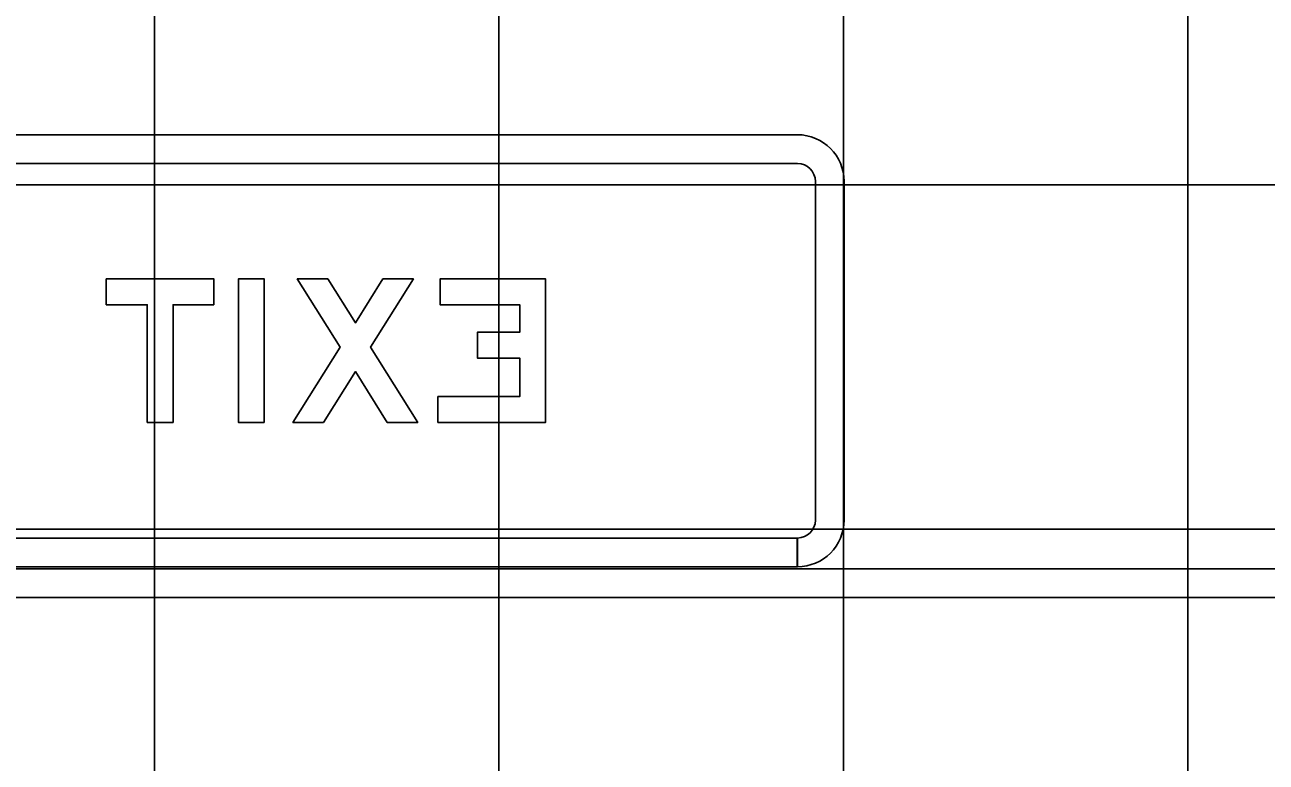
# Model space of a CAD drawing. Extents: x 1797809 to 2198143, y 249608 to 1237864.
# Drawn here: x 2197029.95 to 2197037.16, y 1237308.69 to 1237312.98 of the extents above; entities that cross this region are included whole.
import ezdxf

# ---------------------------------------------------------------- set-up
doc = ezdxf.new("R2010")
doc.units = 0
for name, color, linetype in [('GSBWFILL', 7, 'Continuous'), ('GSCOLORFILL', 7, 'Continuous'), ('GSOUTLINE', 7, 'Continuous'), ('GSSHT', 7, 'Continuous')]:
    doc.layers.add(name, color=color, linetype=linetype)

msp = doc.modelspace()

# ---------------------------------------------------------------- linework, layer by layer
at = {"layer": 'GSBWFILL'}
for points in [[(2197031.0523, 1237311.3499), (2197030.8148, 1237311.3499), (2197030.8148, 1237310.6666), (2197030.6648, 1237310.6666), (2197030.6648, 1237311.3499), (2197030.4273, 1237311.3499), (2197030.4273, 1237311.4999), (2197031.0523, 1237311.4999)], [(2197031.344, 1237310.6666), (2197031.344, 1237311.4999), (2197031.194, 1237311.4999), (2197031.194, 1237310.6666)], [(2197031.6878, 1237310.6666), (2197031.8732, 1237310.962), (2197032.0586, 1237310.6666), (2197032.2357, 1237310.6666), (2197031.9617, 1237311.1031), (2197032.2107, 1237311.4999), (2197032.0336, 1237311.4999), (2197031.8732, 1237311.2443), (2197031.7128, 1237311.4999), (2197031.5357, 1237311.4999), (2197031.7846, 1237311.1031), (2197031.5107, 1237310.6666)], [(2197032.3523, 1237310.8166), (2197032.8273, 1237310.8166), (2197032.8273, 1237311.0407), (2197032.5815, 1237311.0407), (2197032.5815, 1237311.1907), (2197032.8273, 1237311.1907), (2197032.8273, 1237311.3499), (2197032.3648, 1237311.3499), (2197032.3648, 1237311.4999), (2197032.9773, 1237311.4999), (2197032.9773, 1237310.6666), (2197032.3523, 1237310.6666)]]:
    msp.add_lwpolyline(points, close=True, dxfattribs=at)
at = {"layer": 'GSCOLORFILL'}
for p, q in [((2197025.4732, 1237312.3374), (2197034.4398, 1237312.3374)), ((2197034.4398, 1237312.1707), (2197025.4732, 1237312.1707)), ((2197034.544, 1237310.0999), (2197034.544, 1237312.0666)), ((2197034.7107, 1237312.0666), (2197034.7107, 1237310.0999)), ((2197025.4732, 1237309.9957), (2197034.4382, 1237309.9957)), ((2197034.4382, 1237309.9957), (2197034.4382, 1237309.8291)), ((2197034.4398, 1237309.8291), (2197034.4398, 1237309.9957)), ((2197034.4382, 1237309.8291), (2197025.4732, 1237309.8291)), ((2197026.1944, 1237309.8172), (2197046.1944, 1237309.8172)), ((2197046.1944, 1237309.6505), (2197026.1944, 1237309.6505))]:
    msp.add_line(p, q, dxfattribs=at)
for points in [[(2197031.0523, 1237311.3499), (2197030.8148, 1237311.3499), (2197030.8148, 1237310.6666), (2197030.6648, 1237310.6666), (2197030.6648, 1237311.3499), (2197030.4273, 1237311.3499), (2197030.4273, 1237311.4999), (2197031.0523, 1237311.4999)], [(2197031.344, 1237310.6666), (2197031.344, 1237311.4999), (2197031.194, 1237311.4999), (2197031.194, 1237310.6666)], [(2197031.6878, 1237310.6666), (2197031.8732, 1237310.962), (2197032.0586, 1237310.6666), (2197032.2357, 1237310.6666), (2197031.9617, 1237311.1031), (2197032.2107, 1237311.4999), (2197032.0336, 1237311.4999), (2197031.8732, 1237311.2443), (2197031.7128, 1237311.4999), (2197031.5357, 1237311.4999), (2197031.7846, 1237311.1031), (2197031.5107, 1237310.6666)], [(2197032.3523, 1237310.8166), (2197032.8273, 1237310.8166), (2197032.8273, 1237311.0407), (2197032.5815, 1237311.0407), (2197032.5815, 1237311.1907), (2197032.8273, 1237311.1907), (2197032.8273, 1237311.3499), (2197032.3648, 1237311.3499), (2197032.3648, 1237311.4999), (2197032.9773, 1237311.4999), (2197032.9773, 1237310.6666), (2197032.3523, 1237310.6666)]]:
    msp.add_lwpolyline(points, close=True, dxfattribs=at)
for centre, radius, start, end in [((2197034.4398, 1237312.0666), 0.2708, 0, 90), ((2197034.4398, 1237312.0666), 0.1042, 0, 90), ((2197034.4398, 1237310.0999), 0.2708, 270, 0), ((2197034.4398, 1237310.0999), 0.1042, 270, 0)]:
    msp.add_arc(centre, radius, start, end, dxfattribs=at)
at = {"layer": 'GSOUTLINE'}
for points in [[(2197031.0523, 1237311.3499), (2197030.8148, 1237311.3499), (2197030.8148, 1237310.6666), (2197030.6648, 1237310.6666), (2197030.6648, 1237311.3499), (2197030.4273, 1237311.3499), (2197030.4273, 1237311.4999), (2197031.0523, 1237311.4999)], [(2197031.344, 1237310.6666), (2197031.344, 1237311.4999), (2197031.194, 1237311.4999), (2197031.194, 1237310.6666)], [(2197031.6878, 1237310.6666), (2197031.8732, 1237310.962), (2197032.0586, 1237310.6666), (2197032.2357, 1237310.6666), (2197031.9617, 1237311.1031), (2197032.2107, 1237311.4999), (2197032.0336, 1237311.4999), (2197031.8732, 1237311.2443), (2197031.7128, 1237311.4999), (2197031.5357, 1237311.4999), (2197031.7846, 1237311.1031), (2197031.5107, 1237310.6666)], [(2197032.3523, 1237310.8166), (2197032.8273, 1237310.8166), (2197032.8273, 1237311.0407), (2197032.5815, 1237311.0407), (2197032.5815, 1237311.1907), (2197032.8273, 1237311.1907), (2197032.8273, 1237311.3499), (2197032.3648, 1237311.3499), (2197032.3648, 1237311.4999), (2197032.9773, 1237311.4999), (2197032.9773, 1237310.6666), (2197032.3523, 1237310.6666)]]:
    msp.add_lwpolyline(points, close=True, dxfattribs=at)
at = {"layer": 'GSSHT'}
for p, q in [((2197030.7065, 1237248.0462), (2197030.7065, 1237318.0462)), ((2197032.7065, 1237248.0462), (2197032.7065, 1237318.0462)), ((2197034.7065, 1237248.0462), (2197034.7065, 1237318.0462)), ((2197036.7065, 1237248.0462), (2197036.7065, 1237318.0462)), ((2196954.7065, 1237312.0462), (2197214.7065, 1237312.0462)), ((2196954.7065, 1237310.0462), (2197214.7065, 1237310.0462))]:
    msp.add_line(p, q, dxfattribs=at)

doc.saveas('drawing.dxf')
